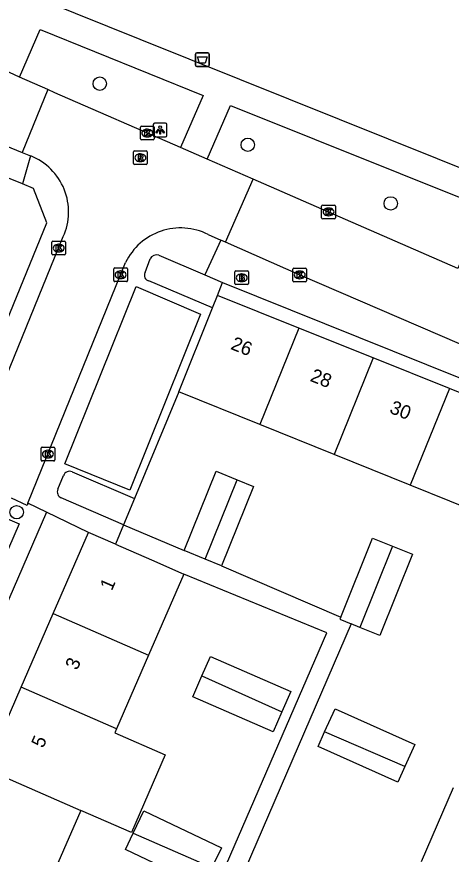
# Model space of a CAD drawing. Extents: x 162812 to 163818, y 381639 to 382470.
# Drawn here: x 163352.9 to 163384.6, y 382041.9 to 382103 of the extents above; entities that cross this region are included whole.
import ezdxf

# ---------------------------------------------------------------- set-up
doc = ezdxf.new("R2010")
doc.units = 0
for name, color, linetype in [('IMGEO_Afvalbak', 7, 'Continuous'), ('IMGEO_Boom', 7, 'Continuous'), ('IMGEO_Brandkraan', 7, 'Continuous'), ('IMGEO_Groenvoorziening', 7, 'Continuous'), ('IMGEO_Kolk', 7, 'Continuous'), ('IMGEO_Lichtpunt', 7, 'Continuous'), ('IMGEO_Pand', 7, 'Continuous'), ('IMGEO_Pand_nummerreeks', 7, 'Continuous'), ('IMGEO_Rijbaan_lokaal_open', 7, 'Continuous'), ('IMGEO_Rioolput', 7, 'Continuous'), ('IMGEO_Voetpad_open', 7, 'Continuous')]:
    doc.layers.add(name, color=color, linetype=linetype)

msp = doc.modelspace()

# ---------------------------------------------------------------- linework, layer by layer
at = {"layer": 'IMGEO_Afvalbak'}
for p, q in [((163365.933, 382099.429), (163365.933, 382100.229)), ((163365.933, 382100.229), (163365.933, 382099.429)), ((163366.033, 382100.329), (163366.823, 382100.329)), ((163366.823, 382100.329), (163366.033, 382100.329)), ((163366.923, 382100.229), (163366.923, 382099.429)), ((163366.923, 382099.429), (163366.923, 382100.229)), ((163366.823, 382099.329), (163366.033, 382099.329)), ((163366.033, 382099.329), (163366.823, 382099.329))]:
    msp.add_line(p, q, dxfattribs=at)
msp.add_lwpolyline([(163366.076, 382100.043), (163366.78, 382100.043), (163366.631, 382099.573), (163366.225, 382099.573), (163366.076, 382100.043)], dxfattribs=at)
for centre, start, end in [((163366.033, 382100.229), 90, 180), ((163366.033, 382100.229), 90, 180), ((163366.823, 382100.229), 0, 90), ((163366.823, 382100.229), 360, 90), ((163366.033, 382099.429), 180, 270), ((163366.033, 382099.429), 180, 270), ((163366.823, 382099.429), 270, 0), ((163366.823, 382099.429), 270, 0)]:
    msp.add_arc(centre, 0.1, start, end, dxfattribs=at)
at = {"layer": 'IMGEO_Boom'}
for centre in [(163358.95, 382098.076), (163369.742, 382093.62), (163380.167, 382089.343), (163352.889, 382066.812)]:
    msp.add_circle(centre, 0.489, dxfattribs=at)
at = {"layer": 'IMGEO_Brandkraan'}
for p, q in [((163368.799, 382083.493), (163368.799, 382084.345)), ((163368.874, 382084.419), (163369.726, 382084.419)), ((163369.287, 382084.199), (163369.312, 382084.199)), ((163369.8, 382084.345), (163369.8, 382083.493)), ((163369.726, 382083.419), (163368.874, 382083.419)), ((163369.31, 382083.639), (163369.285, 382083.639))]:
    msp.add_line(p, q, dxfattribs=at)
for points in [[(163368.799, 382083.493), (163368.799, 382084.345)], [(163368.874, 382084.419), (163369.726, 382084.419)], [(163369.147, 382084.119), (163369.147, 382083.719), (163369.36, 382083.719)], [(163369.378, 382084.119), (163369.147, 382084.119)], [(163369.326, 382084.038), (163369.272, 382084.038), (163369.272, 382083.962)], [(163369.272, 382083.962), (163369.325, 382083.962)], [(163369.8, 382084.345), (163369.8, 382083.493)], [(163369.726, 382083.419), (163368.874, 382083.419)], [(163369.334, 382083.886), (163369.272, 382083.886), (163369.272, 382083.805)], [(163369.272, 382083.805), (163369.334, 382083.805)]]:
    msp.add_lwpolyline(points, dxfattribs=at)
for centre, radius, start, end in [((163368.876, 382084.343), 0.0765, 91.55205, 178.44795), ((163368.876, 382084.343), 0.0765, 91.55205, 178.44795), ((163369.327, 382084), 0.0379, 267.82845, 90.93552), ((163369.382, 382083.974), 0.145, 59.4692, 91.53667), ((163369.407, 382084.021), 0.0922, 285.51372, 58.15012), ((163369.724, 382084.343), 0.0765, 1.55205, 88.44795), ((163369.724, 382084.343), 0.0765, 1.55205, 88.44795), ((163368.876, 382083.495), 0.0765, 181.55205, 268.44795), ((163368.876, 382083.495), 0.0765, 181.55205, 268.44795), ((163369.335, 382083.845), 0.0404, 269.87594, 90.50774), ((163369.366, 382083.97), 0.251, 268.66757, 293.53466), ((163369.412, 382083.829), 0.105, 301.31148, 78.98903), ((163369.724, 382083.495), 0.0765, 271.55205, 358.44795), ((163369.724, 382083.495), 0.0765, 271.55205, 358.44795)]:
    msp.add_arc(centre, radius, start, end, dxfattribs=at)
for centre, major_axis, ratio, start_param, end_param in [((163369.286, 382083.919), (-0.387, 0.002), 0.722429, 4.712389, 7.853982), ((163369.311, 382083.919), (-0.39, 0.002), 0.717154, 1.570796, 4.712389)]:
    msp.add_ellipse(centre, major_axis=major_axis, ratio=ratio, start_param=start_param, end_param=end_param, dxfattribs=at)
at = {"layer": 'IMGEO_Groenvoorziening'}
for points in [[(163367.528, 382082.633), (163367.901, 382083.568)], [(163361.476, 382067.82), (163360.68, 382065.902)]]:
    msp.add_lwpolyline(points, dxfattribs=at)
at = {"layer": 'IMGEO_Kolk'}
for p, q in [((163361.988, 382094.976), (163362.84, 382094.976)), ((163361.913, 382094.05), (163361.913, 382094.902)), ((163362.401, 382094.756), (163362.426, 382094.756)), ((163362.914, 382094.902), (163362.914, 382094.05)), ((163362.84, 382093.976), (163361.988, 382093.976)), ((163362.424, 382094.196), (163362.399, 382094.196)), ((163375.131, 382088.293), (163375.131, 382089.145)), ((163375.206, 382089.219), (163376.058, 382089.219)), ((163375.619, 382088.999), (163375.644, 382088.999)), ((163376.132, 382089.145), (163376.132, 382088.293)), ((163375.642, 382088.439), (163375.617, 382088.439)), ((163376.058, 382088.219), (163375.206, 382088.219)), ((163355.452, 382085.659), (163355.452, 382086.511)), ((163355.527, 382086.585), (163356.379, 382086.585)), ((163356.453, 382086.511), (163356.453, 382085.659)), ((163355.963, 382085.805), (163355.938, 382085.805)), ((163355.94, 382086.365), (163355.965, 382086.365)), ((163356.379, 382085.585), (163355.527, 382085.585)), ((163360.043, 382084.635), (163360.895, 382084.635)), ((163373.104, 382084.624), (163373.956, 382084.624)), ((163359.968, 382083.709), (163359.968, 382084.561)), ((163360.456, 382084.415), (163360.481, 382084.415)), ((163360.969, 382084.561), (163360.969, 382083.709)), ((163373.029, 382083.698), (163373.029, 382084.55)), ((163373.517, 382084.404), (163373.542, 382084.404)), ((163374.03, 382084.55), (163374.03, 382083.698)), ((163360.895, 382083.635), (163360.043, 382083.635)), ((163360.479, 382083.855), (163360.454, 382083.855)), ((163373.956, 382083.624), (163373.104, 382083.624)), ((163373.54, 382083.844), (163373.515, 382083.844)), ((163354.665, 382070.625), (163354.665, 382071.477)), ((163354.74, 382071.551), (163355.592, 382071.551)), ((163355.153, 382071.331), (163355.178, 382071.331)), ((163355.666, 382071.477), (163355.666, 382070.625)), ((163355.592, 382070.551), (163354.74, 382070.551)), ((163355.176, 382070.771), (163355.151, 382070.771))]:
    msp.add_line(p, q, dxfattribs=at)
for points in [[(163361.988, 382094.976), (163362.84, 382094.976)], [(163361.913, 382094.05), (163361.913, 382094.902)], [(163362.234, 382094.676), (163362.357, 382094.676), (163362.357, 382094.525), (163362.487, 382094.676), (163362.651, 382094.676), (163362.505, 382094.525), (163362.658, 382094.276), (163362.506, 382094.276), (163362.421, 382094.44), (163362.357, 382094.373), (163362.357, 382094.276), (163362.234, 382094.276), (163362.234, 382094.676)], [(163362.914, 382094.902), (163362.914, 382094.05)], [(163362.84, 382093.976), (163361.988, 382093.976)], [(163375.131, 382088.293), (163375.131, 382089.145)], [(163375.206, 382089.219), (163376.058, 382089.219)], [(163375.452, 382088.919), (163375.575, 382088.919), (163375.575, 382088.768), (163375.705, 382088.919), (163375.869, 382088.919), (163375.723, 382088.768), (163375.876, 382088.519), (163375.724, 382088.519), (163375.639, 382088.683), (163375.575, 382088.616), (163375.575, 382088.519), (163375.452, 382088.519), (163375.452, 382088.919)], [(163376.132, 382089.145), (163376.132, 382088.293)], [(163376.058, 382088.219), (163375.206, 382088.219)], [(163355.452, 382085.659), (163355.452, 382086.511)], [(163355.527, 382086.585), (163356.379, 382086.585)], [(163356.453, 382086.511), (163356.453, 382085.659)], [(163355.773, 382086.285), (163355.896, 382086.285), (163355.896, 382086.134), (163356.026, 382086.285), (163356.19, 382086.285), (163356.044, 382086.134), (163356.197, 382085.885), (163356.045, 382085.885), (163355.96, 382086.049), (163355.896, 382085.982), (163355.896, 382085.885), (163355.773, 382085.885), (163355.773, 382086.285)], [(163356.379, 382085.585), (163355.527, 382085.585)], [(163360.043, 382084.635), (163360.895, 382084.635)], [(163373.104, 382084.624), (163373.956, 382084.624)], [(163359.968, 382083.709), (163359.968, 382084.561)], [(163360.289, 382084.335), (163360.412, 382084.335), (163360.412, 382084.184), (163360.542, 382084.335), (163360.706, 382084.335), (163360.56, 382084.184), (163360.713, 382083.935), (163360.561, 382083.935), (163360.476, 382084.099), (163360.412, 382084.032), (163360.412, 382083.935), (163360.289, 382083.935), (163360.289, 382084.335)], [(163360.969, 382084.561), (163360.969, 382083.709)], [(163373.029, 382083.698), (163373.029, 382084.55)], [(163373.35, 382084.324), (163373.473, 382084.324), (163373.473, 382084.173), (163373.603, 382084.324), (163373.767, 382084.324), (163373.621, 382084.173), (163373.774, 382083.924), (163373.622, 382083.924), (163373.537, 382084.088), (163373.473, 382084.021), (163373.473, 382083.924), (163373.35, 382083.924), (163373.35, 382084.324)], [(163374.03, 382084.55), (163374.03, 382083.698)], [(163360.895, 382083.635), (163360.043, 382083.635)], [(163373.956, 382083.624), (163373.104, 382083.624)], [(163354.665, 382070.625), (163354.665, 382071.477)], [(163354.74, 382071.551), (163355.592, 382071.551)], [(163354.986, 382071.251), (163355.109, 382071.251), (163355.109, 382071.1), (163355.239, 382071.251), (163355.403, 382071.251), (163355.257, 382071.1), (163355.41, 382070.851), (163355.258, 382070.851), (163355.173, 382071.015), (163355.109, 382070.948), (163355.109, 382070.851), (163354.986, 382070.851), (163354.986, 382071.251)], [(163355.666, 382071.477), (163355.666, 382070.625)], [(163355.592, 382070.551), (163354.74, 382070.551)]]:
    msp.add_lwpolyline(points, dxfattribs=at)
for centre, start, end in [((163361.99, 382094.9), 91.55205, 178.44795), ((163361.99, 382094.9), 91.55205, 178.44795), ((163362.838, 382094.9), 1.55205, 88.44795), ((163362.838, 382094.9), 1.55205, 88.44795), ((163361.99, 382094.052), 181.55205, 268.44795), ((163361.99, 382094.052), 181.55205, 268.44795), ((163362.838, 382094.052), 271.55205, 358.44795), ((163362.838, 382094.052), 271.55205, 358.44795), ((163375.208, 382089.143), 91.55205, 178.44795), ((163375.208, 382089.143), 91.55205, 178.44795), ((163376.056, 382089.143), 1.55205, 88.44795), ((163376.056, 382089.143), 1.55205, 88.44795), ((163375.208, 382088.295), 181.55205, 268.44795), ((163375.208, 382088.295), 181.55205, 268.44795), ((163376.056, 382088.295), 271.55205, 358.44795), ((163376.056, 382088.295), 271.55205, 358.44795), ((163355.529, 382086.509), 91.55205, 178.44795), ((163355.529, 382086.509), 91.55205, 178.44795), ((163356.377, 382086.509), 1.55205, 88.44795), ((163356.377, 382086.509), 1.55205, 88.44795), ((163355.529, 382085.661), 181.55205, 268.44795), ((163355.529, 382085.661), 181.55205, 268.44795), ((163356.377, 382085.661), 271.55205, 358.44795), ((163356.377, 382085.661), 271.55205, 358.44795), ((163360.045, 382084.559), 91.55205, 178.44795), ((163360.045, 382084.559), 91.55205, 178.44795), ((163360.893, 382084.559), 1.55205, 88.44795), ((163360.893, 382084.559), 1.55205, 88.44795), ((163373.106, 382084.548), 91.55205, 178.44795), ((163373.106, 382084.548), 91.55205, 178.44795), ((163373.954, 382084.548), 1.55205, 88.44795), ((163373.954, 382084.548), 1.55205, 88.44795), ((163360.045, 382083.711), 181.55205, 268.44795), ((163360.045, 382083.711), 181.55205, 268.44795), ((163360.893, 382083.711), 271.55205, 358.44795), ((163360.893, 382083.711), 271.55205, 358.44795), ((163373.106, 382083.7), 181.55205, 268.44795), ((163373.106, 382083.7), 181.55205, 268.44795), ((163373.954, 382083.7), 271.55205, 358.44795), ((163373.954, 382083.7), 271.55205, 358.44795), ((163354.742, 382071.475), 91.55205, 178.44795), ((163354.742, 382071.475), 91.55205, 178.44795), ((163355.59, 382071.475), 1.55205, 88.44795), ((163355.59, 382071.475), 1.55205, 88.44795), ((163354.742, 382070.627), 181.55205, 268.44795), ((163354.742, 382070.627), 181.55205, 268.44795), ((163355.59, 382070.627), 271.55205, 358.44795), ((163355.59, 382070.627), 271.55205, 358.44795)]:
    msp.add_arc(centre, 0.0765, start, end, dxfattribs=at)
for centre, major_axis, ratio, start_param, end_param in [((163362.4, 382094.476), (-0.387, 0.002), 0.722429, 4.712389, 7.853982), ((163362.425, 382094.476), (-0.39, 0.002), 0.717154, 1.570796, 4.712389), ((163375.618, 382088.719), (-0.387, 0.002), 0.722429, 4.712389, 7.853982), ((163375.643, 382088.719), (-0.39, 0.002), 0.717154, 1.570796, 4.712389), ((163355.939, 382086.085), (-0.387, 0.002), 0.722429, 4.712389, 7.853982), ((163355.964, 382086.085), (-0.39, 0.002), 0.717154, 1.570796, 4.712389), ((163360.455, 382084.135), (-0.387, 0.002), 0.722429, 4.712389, 7.853982), ((163360.48, 382084.135), (-0.39, 0.002), 0.717154, 1.570796, 4.712389), ((163373.516, 382084.124), (-0.387, 0.002), 0.722429, 4.712389, 7.853982), ((163373.541, 382084.124), (-0.39, 0.002), 0.717154, 1.570796, 4.712389), ((163355.152, 382071.051), (-0.387, 0.002), 0.722429, 4.712389, 7.853982), ((163355.177, 382071.051), (-0.39, 0.002), 0.717154, 1.570796, 4.712389)]:
    msp.add_ellipse(centre, major_axis=major_axis, ratio=ratio, start_param=start_param, end_param=end_param, dxfattribs=at)
at = {"layer": 'IMGEO_Lichtpunt'}
for p, q in [((163362.853, 382095.103), (163362.853, 382094.296)), ((163362.853, 382095.103), (163362.853, 382094.296)), ((163363.755, 382095.198), (163362.947, 382095.198)), ((163363.755, 382095.198), (163362.947, 382095.198)), ((163363.849, 382094.296), (163363.849, 382095.103)), ((163363.849, 382094.296), (163363.849, 382095.103)), ((163362.947, 382094.202), (163363.755, 382094.202)), ((163362.947, 382094.202), (163363.755, 382094.202))]:
    msp.add_line(p, q, dxfattribs=at)
for points in [[(163363.227, 382094.767), (163363.266, 382094.739), (163363.078, 382094.477), (163363.04, 382094.504), (163363.227, 382094.767)], [(163363.329, 382094.719), (163363.376, 382094.719), (163363.376, 382094.397), (163363.329, 382094.397), (163363.329, 382094.719)], [(163363.439, 382094.739), (163363.477, 382094.766), (163363.664, 382094.504), (163363.625, 382094.476), (163363.439, 382094.739)]]:
    msp.add_lwpolyline(points, dxfattribs=at)
msp.add_circle((163363.352, 382094.901), 0.0994, dxfattribs=at)
for centre, start, end in [((163362.947, 382095.103), 90, 180), ((163362.947, 382095.103), 90, 180), ((163363.755, 382095.103), 0, 90), ((163363.755, 382095.103), 0, 90), ((163362.947, 382094.296), 180, 270), ((163362.947, 382094.296), 180, 270), ((163363.755, 382094.296), 270, 0), ((163363.755, 382094.296), 270, 360)]:
    msp.add_arc(centre, 0.0946, start, end, dxfattribs=at)
at = {"layer": 'IMGEO_Pand'}
for points in [[(163367.16, 382081.716), (163367.528, 382082.633)], [(163373.459, 382080.252), (163367.528, 382082.633)], [(163364.706, 382075.602), (163367.16, 382081.716)], [(163373.459, 382080.252), (163370.614, 382073.219)], [(163378.894, 382078.069), (163373.459, 382080.252)], [(163378.894, 382078.069), (163376.045, 382071.029)], [(163384.45, 382075.839), (163378.894, 382078.069)], [(163370.614, 382073.219), (163364.706, 382075.602)], [(163384.45, 382075.839), (163381.598, 382068.79)], [(163390.232, 382073.517), (163384.45, 382075.839)], [(163376.045, 382071.029), (163370.614, 382073.219)], [(163381.598, 382068.79), (163376.045, 382071.029)], [(163365.104, 382064.011), (163367.447, 382069.799), (163368.979, 382069.178)], [(163366.638, 382063.39), (163368.979, 382069.178)], [(163368.979, 382069.178), (163370.16, 382068.7), (163367.818, 382062.913)], [(163387.376, 382066.46), (163381.598, 382068.79)], [(163355.545, 382059.416), (163358.125, 382065.337)], [(163360.09, 382064.481), (163358.125, 382065.337)], [(163360.09, 382064.481), (163362.723, 382063.334), (163365.082, 382062.305)], [(163376.52, 382059.164), (163378.843, 382064.925), (163380.297, 382064.339)], [(163366.638, 382063.39), (163365.104, 382064.011)], [(163380.297, 382064.339), (163381.75, 382063.753), (163379.362, 382057.829), (163377.908, 382058.416)], [(163380.297, 382064.339), (163377.908, 382058.416)], [(163367.818, 382062.913), (163366.638, 382063.39)], [(163365.082, 382062.305), (163362.502, 382056.384)], [(163353.207, 382054.053), (163355.545, 382059.416)], [(163355.545, 382059.416), (163362.502, 382056.384)], [(163376.52, 382059.164), (163376.455, 382059.002), (163377.283, 382058.668)], [(163377.908, 382058.416), (163377.283, 382058.668)], [(163362.502, 382056.384), (163360.164, 382051.021)], [(163366.404, 382054.877), (163367.02, 382056.29), (163372.876, 382053.738), (163372.232, 382052.261)], [(163372.232, 382052.261), (163371.589, 382050.784), (163365.733, 382053.336), (163366.404, 382054.877)], [(163366.404, 382054.877), (163372.232, 382052.261)], [(163350.608, 382048.089), (163353.207, 382054.053)], [(163360.164, 382051.021), (163353.207, 382054.053)], [(163375.35, 382050.788), (163376.108, 382052.475), (163381.915, 382049.864), (163381.193, 382048.257)], [(163360.164, 382051.021), (163360.036, 382050.728), (163363.724, 382049.122), (163361.252, 382043.45), (163357.565, 382045.057)], [(163381.193, 382048.257), (163380.678, 382047.111), (163374.871, 382049.722), (163375.35, 382050.788)], [(163381.193, 382048.257), (163375.35, 382050.788)], [(163350.608, 382048.089), (163357.565, 382045.057)], [(163382.405, 382041.336), (163384.738, 382046.722)], [(163357.565, 382045.057), (163355.037, 382039.257)], [(163361.391, 382043.39), (163362.167, 382045.025), (163367.823, 382042.339), (163367.133, 382040.887)], [(163367.133, 382040.887), (163366.482, 382039.515), (163360.826, 382042.201), (163361.391, 382043.39)], [(163361.391, 382043.39), (163367.133, 382040.887)]]:
    msp.add_lwpolyline(points, dxfattribs=at)
at = {"layer": 'IMGEO_Rijbaan_lokaal_open'}
for points in [[(163337.756, 382099.373), (163348.731, 382094.918), (163353.295, 382093.06)], [(163353.105, 382098.563), (163351.288, 382099.377)], [(163355.161, 382097.643), (163353.105, 382098.563)], [(163355.161, 382097.643), (163353.295, 382093.06)], [(163364.844, 382093.415), (163355.673, 382097.414), (163355.161, 382097.643)], [(163366.787, 382092.568), (163364.844, 382093.415)], [(163353.295, 382093.06), (163353.91, 382092.809)], [(163370.126, 382091.112), (163366.787, 382092.568)], [(163368.125, 382086.514), (163370.126, 382091.112)], [(163385.058, 382084.606), (163375.545, 382088.755), (163370.126, 382091.112)], [(163366.849, 382087.078), (163367.771, 382086.67)], [(163349.1, 382069.351), (163356.292, 382086.917)], [(163368.125, 382086.514), (163367.771, 382086.67)], [(163385.192, 382079.095), (163373.559, 382084.112), (163368.125, 382086.514)], [(163353.715, 382067.471), (163360.838, 382085.041)], [(163353.715, 382067.471), (163353.649, 382067.307), (163352.519, 382067.829)]]:
    msp.add_lwpolyline(points, dxfattribs=at)
for centre, radius, start, end in [((163352.277, 382088.721), 4.402, 335.80039, 68.22431), ((163364.845, 382083.103), 4.451, 63.24985, 154.191)]:
    msp.add_arc(centre, radius, start, end, dxfattribs=at)
at = {"layer": 'IMGEO_Rioolput'}
for p, q in [((163361.488, 382093.177), (163362.34, 382093.177)), ((163361.413, 382092.251), (163361.413, 382093.103)), ((163361.901, 382092.957), (163361.926, 382092.957)), ((163362.414, 382093.103), (163362.414, 382092.251)), ((163362.34, 382092.177), (163361.488, 382092.177)), ((163361.924, 382092.397), (163361.899, 382092.397))]:
    msp.add_line(p, q, dxfattribs=at)
for points in [[(163361.488, 382093.177), (163362.34, 382093.177)], [(163361.413, 382092.251), (163361.413, 382093.103)], [(163362.002, 382092.875), (163361.75, 382092.877), (163361.75, 382092.477)], [(163361.75, 382092.477), (163361.874, 382092.477), (163361.874, 382092.639), (163361.885, 382092.639)], [(163361.928, 382092.796), (163361.874, 382092.796), (163361.874, 382092.715)], [(163361.874, 382092.715), (163361.926, 382092.715)], [(163361.932, 382092.61), (163362.003, 382092.477), (163362.143, 382092.477), (163362.078, 382092.603)], [(163362.414, 382093.103), (163362.414, 382092.251)], [(163362.34, 382092.177), (163361.488, 382092.177)]]:
    msp.add_lwpolyline(points, dxfattribs=at)
for centre, radius, start, end in [((163361.49, 382093.101), 0.0765, 91.55205, 178.44795), ((163361.49, 382093.101), 0.0765, 91.55205, 178.44795), ((163362.338, 382093.101), 0.0765, 1.55205, 88.44795), ((163362.338, 382093.101), 0.0765, 1.55205, 88.44795), ((163361.884, 382092.586), 0.0533, 26.02933, 88.69889), ((163361.91, 382092.904), 0.19, 274.7715, 282.96867), ((163361.934, 382092.7), 0.0964, 77.00612, 93.18647), ((163361.948, 382092.757), 0.0378, 276.66336, 79.67722), ((163362.001, 382092.765), 0.109, 350.36119, 89.41601), ((163361.999, 382092.765), 0.112, 277.58423, 350.98172), ((163361.983, 382092.55), 0.108, 29.51342, 73.79051), ((163361.49, 382092.253), 0.0765, 181.55205, 268.44795), ((163361.49, 382092.253), 0.0765, 181.55205, 268.44795), ((163362.338, 382092.253), 0.0765, 271.55205, 358.44795), ((163362.338, 382092.253), 0.0765, 271.55205, 358.44795)]:
    msp.add_arc(centre, radius, start, end, dxfattribs=at)
for centre, major_axis, ratio, start_param, end_param in [((163361.9, 382092.677), (-0.387, 0.002), 0.722429, 4.712389, 7.853982), ((163361.925, 382092.677), (-0.39, 0.002), 0.717154, 1.570796, 4.712389)]:
    msp.add_ellipse(centre, major_axis=major_axis, ratio=ratio, start_param=start_param, end_param=end_param, dxfattribs=at)
at = {"layer": 'IMGEO_Voetpad_open'}
for points in [[(163345.456, 382107.927), (163361.874, 382101.334), (163416.208, 382079.515)], [(163353.303, 382090.772), (163316.062, 382105.827)], [(163353.105, 382098.563), (163354.591, 382102.026), (163366.5, 382097.218), (163364.844, 382093.415)], [(163366.787, 382092.568), (163368.487, 382096.481), (163386.983, 382089.057), (163385.058, 382084.606)], [(163353.91, 382092.809), (163353.303, 382090.772)], [(163348.267, 382071.233), (163355.096, 382087.936), (163354.127, 382090.439), (163353.303, 382090.772)], [(163367.771, 382086.67), (163366.615, 382084.122)], [(163362.262, 382084.298), (163362.617, 382085.303)], [(163363.26, 382085.568), (163366.615, 382084.122)], [(163366.615, 382084.122), (163367.901, 382083.568)], [(163367.16, 382081.716), (163362.536, 382083.696)], [(163367.901, 382083.568), (163402.485, 382069.666)], [(163361.138, 382068.429), (163356.4, 382070.35), (163361.606, 382083.273), (163366.305, 382081.266), (163361.138, 382068.429)], [(163364.706, 382075.602), (163361.476, 382067.82)], [(163355.895, 382068.491), (163356.306, 382069.484)], [(163356.939, 382069.762), (163361.476, 382067.82)], [(163355.059, 382066.816), (163353.715, 382067.471)], [(163360.68, 382065.902), (163356.144, 382067.86)], [(163355.059, 382066.816), (163329.868, 382008.632), (163331.655, 382007.908), (163331.551, 382007.665)], [(163351.885, 382066.481), (163353.067, 382065.968), (163339.487, 382034.591)], [(163358.125, 382065.337), (163355.059, 382066.816)], [(163360.68, 382065.902), (163360.09, 382064.481)], [(163360.68, 382065.902), (163365.104, 382064.011)], [(163367.818, 382062.913), (163376.52, 382059.164)], [(163377.283, 382058.668), (163366.535, 382033.799), (163365.247, 382034.364), (163375.519, 382058.026), (163365.082, 382062.305)]]:
    msp.add_lwpolyline(points, dxfattribs=at)
for centre, radius, start, end in [((163363.096, 382085.055), 0.539, 72.23767, 152.55845), ((163362.605, 382084.091), 0.401, 148.82445, 260.12082), ((163356.744, 382069.347), 0.458, 64.75269, 162.66741), ((163356.31, 382068.29), 0.461, 154.14917, 248.92037)]:
    msp.add_arc(centre, radius, start, end, dxfattribs=at)

# ---------------------------------------------------------------- texts
at = {"layer": 'IMGEO_Pand_nummerreeks'}
for s, rotation, p in [('26', 338.12356, (163368.434, 382078.734)), ('28', 338.12356, (163374.227, 382076.409)), ('30', 338.12356, (163380.017, 382074.084)), ('1', 66.45114, (163359.828, 382061.035)), ('3', 66.45114, (163357.303, 382055.242)), ('5', 66.45165, (163354.823, 382049.553))]:
    msp.add_text(s, height=1, rotation=rotation, dxfattribs=at).set_placement(p)

doc.saveas('drawing.dxf')
